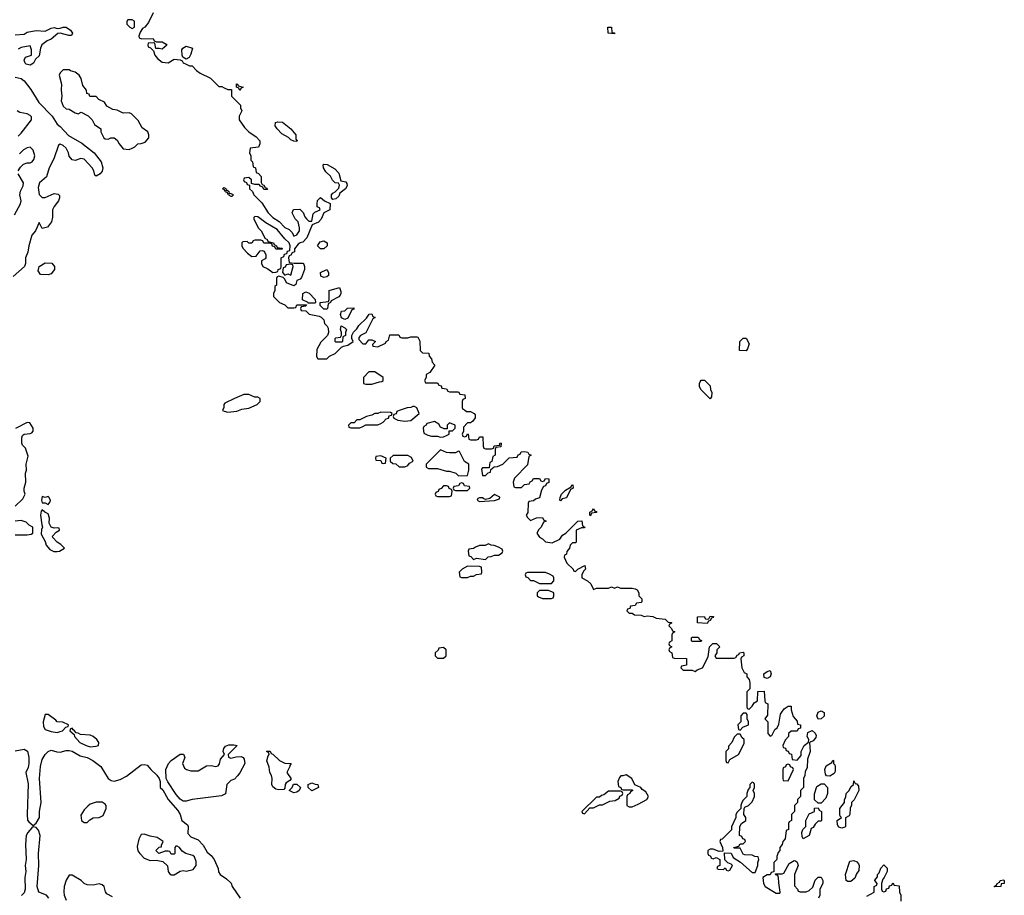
# Model space of a CAD drawing. Header units: inches. Extents: x 2601682 to 2755810, y 449311 to 584050.
# Tile 318 of 505: x 2683819 to 2690394, y 496570 to 502420. Entities that reach past the tile are written whole.
import ezdxf

# ---------------------------------------------------------------- set-up
doc = ezdxf.new("R2010")
doc.units = ezdxf.units.IN
doc.header["$MEASUREMENT"] = 0
for name, color, linetype in [('C6489', 7, 'Continuous'), ('C6499', 7, 'Continuous'), ('C6580', 7, 'Continuous')]:
    doc.layers.add(name, color=color, linetype=linetype)

msp = doc.modelspace()

# ---------------------------------------------------------------- linework, layer by layer
at = {"layer": 'C6489', "color": 2}
for points, elevation in [([(2686114, 500000), (2686114, 499990), (2686130, 499984.7), (2686170, 499986), (2686222.8, 500000)], 6), ([(2686527, 500000), (2686530, 499994), (2686610, 499994), (2686618, 499978), (2686632.7, 499972.7), (2686638, 499958), (2686670, 499954), (2686678, 499938), (2686690, 499934), (2686750, 499934), (2686758, 499918), (2686792.7, 499912.7), (2686794, 499890), (2686778, 499882), (2686774, 499870), (2686774, 499830), (2686778, 499818), (2686790, 499814), (2686802, 499802), (2686830, 499802), (2686854, 499790), (2686859.6, 499779.6), (2686859.6, 499760.4), (2686843.6, 499736.4), (2686830, 499726), (2686810, 499726), (2686782, 499698), (2686782, 499670), (2686774, 499650), (2686778, 499638), (2686790, 499634), (2686802, 499638), (2686810, 499654), (2686814, 499650), (2686818, 499618), (2686830, 499614), (2686870, 499614), (2686882, 499618), (2686890, 499634), (2686912.7, 499632.7), (2686914, 499570), (2686918, 499558), (2686930, 499554), (2686970, 499554), (2686982, 499558), (2686987.3, 499572.7), (2687022, 499578), (2687027.3, 499592.7), (2687034, 499590), (2687032.7, 499567.3), (2686998, 499562), (2686994, 499550), (2686994, 499510), (2686978, 499502), (2686972.7, 499467.3), (2686958, 499462), (2686954, 499426), (2686910, 499426), (2686903.6, 499416.4), (2686910, 499374), (2686930, 499374), (2686947.3, 499392.7), (2686962, 499398), (2686966, 499414), (2686987.3, 499432.7), (2687010, 499434), (2687046, 499450), (2687087.3, 499492.7), (2687142, 499498), (2687147.3, 499512.7), (2687162, 499518), (2687167.3, 499532.7), (2687190, 499534), (2687211.6, 499531.6), (2687218, 499518), (2687234, 499510), (2687218, 499502), (2687210, 499446), (2687123.6, 499356.4), (2687114, 499330), (2687118, 499298), (2687130, 499294), (2687170, 499294), (2687190, 499314), (2687222, 499318), (2687227.3, 499332.7), (2687242, 499338), (2687250, 499354), (2687290, 499354), (2687298, 499338), (2687310, 499334), (2687322, 499338), (2687330, 499354), (2687352.7, 499352.7), (2687351.6, 499328.4), (2687338, 499322), (2687330, 499306), (2687318, 499302), (2687303.6, 499276.4), (2687290, 499226), (2687263.6, 499216.4), (2687250, 499206), (2687218, 499202), (2687214, 499190), (2687212, 499128), (2687202, 499110), (2687210, 499094), (2687230, 499074), (2687270, 499092), (2687310, 499094), (2687318, 499078), (2687334, 499070), (2687318, 499062), (2687302, 499030), (2687285.4, 499014.6), (2687272, 498990), (2687290, 498962), (2687311.3, 498951.3), (2687330, 498932), (2687374.6, 498925.4), (2687426, 498950), (2687443.1, 498976.9), (2687466, 498990), (2687546, 499070), (2687572.7, 499072.7), (2687578, 499038), (2687594, 499030), (2687590, 499026), (2687570, 499026), (2687534, 499010), (2687534, 498930), (2687530, 498926), (2687510, 498926), (2687494, 498910), (2687491.3, 498888.7), (2687472.7, 498867.3), (2687471.6, 498848.4), (2687458, 498842), (2687454, 498830), (2687472, 498790), (2687514, 498750), (2687518, 498738), (2687530, 498734), (2687546, 498750), (2687592.7, 498772.7), (2687598, 498750), (2687584.7, 498735.3), (2687574, 498710), (2687574, 498690), (2687611.1, 498671.1), (2687632, 498650), (2687650, 498614), (2687670, 498622), (2687750, 498622), (2687770, 498631.3), (2687790, 498622), (2687810, 498631.3), (2687830, 498622), (2687910, 498622), (2687930, 498618), (2687942, 498610), (2687954, 498590), (2687954, 498570), (2687974, 498550), (2687974, 498530), (2687970, 498526), (2687938, 498522), (2687930, 498506), (2687898, 498502), (2687892.7, 498487.3), (2687878, 498482), (2687874, 498470), (2687890, 498454), (2687910, 498454), (2687923.6, 498443.6), (2687970, 498442), (2687990, 498432), (2688010, 498438), (2688047.3, 498432.7), (2688070, 498422), (2688130, 498414), (2688150, 498394), (2688172.7, 498392.7), (2688172.7, 498387.3), (2688158, 498382), (2688154, 498370), (2688172.7, 498352.7), (2688178, 498338), (2688194, 498330), (2688178, 498322), (2688174, 498310), (2688174, 498270), (2688158, 498262), (2688154, 498250), (2688158, 498238), (2688174, 498230), (2688158, 498222), (2688154, 498210), (2688158, 498198), (2688174, 498190), (2688178, 498158), (2688190, 498154), (2688272.7, 498152.7), (2688272.7, 498107.3), (2688238, 498102), (2688234, 498090), (2688250, 498074), (2688310, 498074), (2688330, 498064.7), (2688344, 498076), (2688378, 498090), (2688416.4, 498163.6), (2688426, 498230), (2688448, 498252), (2688471.6, 498251.6), (2688494, 498230), (2688474, 498210), (2688474, 498190), (2688462, 498170), (2688470, 498154), (2688590, 498154), (2688602, 498158), (2688610, 498174), (2688622, 498178), (2688626, 498190), (2688650, 498194), (2688654, 498190), (2688654, 498170), (2688638, 498162), (2688634, 498150), (2688642, 498090), (2688658, 498058), (2688674, 498050), (2688674, 498030), (2688691.3, 498011.3), (2688694, 497990), (2688694, 497950), (2688674, 497930), (2688674, 497830), (2688678, 497818), (2688690, 497814), (2688710, 497834), (2688723.1, 497856.9), (2688746, 497870), (2688747.3, 497932.7), (2688790, 497934), (2688794, 497870), (2688798, 497858), (2688814, 497850), (2688812.7, 497772.7), (2688794, 497750), (2688814, 497730), (2688814, 497650), (2688830, 497634), (2688842, 497638), (2688862, 497678), (2688878, 497690), (2688887.3, 497712.7), (2688900.4, 497779.6), (2688907.3, 497792.7), (2688923.1, 497816.9), (2688950, 497834), (2688970, 497834), (2688971.3, 497810), (2688983.6, 497763.6), (2689010, 497734), (2689014, 497714), (2689034, 497710), (2689032.7, 497687.3), (2689018, 497682), (2689010, 497666), (2688970, 497666), (2688954, 497650), (2688954, 497630), (2688930, 497606), (2688914, 497570), (2688918, 497558), (2688932.7, 497552.7), (2688938, 497538), (2688950, 497534), (2688958, 497518), (2688972.7, 497512.7), (2688978, 497478), (2689010, 497474), (2689036.4, 497503.6), (2689038, 497530), (2689058, 497570), (2689087.3, 497592.7), (2689088, 497610), (2689078, 497630), (2689082, 497658), (2689112, 497672), (2689130, 497654), (2689136.9, 497636.9), (2689135.3, 497624.7), (2689116.9, 497603.1), (2689094, 497590), (2689098, 497530), (2689079.6, 497480.4), (2689078, 497422), (2689063.6, 497396.4), (2689062, 497370), (2689054, 497350), (2689054, 497290), (2689034, 497270), (2689034, 497230), (2689014, 497210), (2689014, 497190), (2688994, 497170), (2688994, 497130), (2688974, 497110), (2688974, 497070), (2688958, 497062), (2688954, 497050), (2688954, 497010), (2688938, 497002), (2688931.6, 496948.4), (2688914, 496930), (2688911.6, 496908.4), (2688894, 496890), (2688894, 496870), (2688883.6, 496856.4), (2688874, 496830), (2688874, 496810), (2688854, 496790), (2688854, 496726), (2688838, 496722), (2688830, 496706), (2688810, 496706), (2688782, 496690), (2688786, 496650), (2688798, 496630), (2688870, 496584.7), (2688895.3, 496584.7), (2688898, 496590), (2688887.3, 496652.7), (2688886, 496690), (2688882, 496702), (2688867.3, 496707.3), (2688866, 496714), (2688910, 496714), (2688922, 496718), (2688956.4, 496783.6), (2688990, 496802), (2688999.6, 496799.6), (2689011.6, 496791.6), (2689018, 496770), (2688992, 496710), (2688992.7, 496632.7), (2689014, 496610), (2689018, 496598), (2689030, 496594), (2689070, 496594), (2689090, 496602), (2689115.3, 496624.7), (2689130, 496672), (2689150, 496691.3), (2689171, 496691), (2689182, 496670), (2689182, 496650), (2689162, 496610), (2689162, 496570), (2689154, 496550)], 6), ([(2688403.5, 500000), (2688430, 499974), (2688432, 499950), (2688442, 499930), (2688439.6, 499900.4), (2688430, 499888), (2688368.4, 499948.4), (2688358, 499970), (2688358, 499990), (2688363.6, 500000)], 6), ([(2683789.2, 499170), (2683840.4, 499219.6), (2683855.3, 499250), (2683849.1, 499269.1), (2683849, 499290), (2683861.2, 499330), (2683857.2, 499390), (2683864, 499410), (2683862, 499450), (2683876.5, 499503.5), (2683858, 499558), (2683838, 499578), (2683833.2, 499590), (2683832.5, 499627.5), (2683837.2, 499642.8), (2683849.1, 499650.9), (2683890, 499656), (2683900.4, 499659.6), (2683908.7, 499670), (2683908.7, 499690), (2683887.3, 499727.3), (2683870, 499728), (2683791.6, 499688.4)], 6), ([(2683790, 498978), (2683870, 498978), (2683896.4, 498983.6), (2683906, 498990), (2683906, 499030), (2683883.1, 499043.1), (2683863.1, 499063.1), (2683830, 499074), (2683788.9, 499068.9)], 6), ([(2683790, 497536.3), (2683850, 497546.8), (2683872.1, 497532.1), (2683879.3, 497490), (2683879.3, 497450), (2683875.6, 497424.4), (2683861, 497390), (2683875.6, 497315.6), (2683868.2, 497110), (2683871.9, 497071.9), (2683880.2, 497060.2), (2683910, 497036), (2683930, 497053), (2683951.8, 497090), (2683952, 497130), (2683962, 497190), (2683952, 497350), (2683957, 497430), (2683970, 497478), (2683990, 497511.3), (2684010, 497530.8), (2684030, 497538.8), (2684067.7, 497527.7), (2684090, 497527.3), (2684130, 497538), (2684150, 497537.6), (2684170, 497533.7), (2684222.8, 497502.8), (2684270.8, 497490), (2684307.3, 497470), (2684360.7, 497430), (2684410, 497350.7), (2684430, 497336.3), (2684450, 497333.4), (2684490, 497342.8), (2684533.3, 497366.7), (2684630, 497440.7), (2684650, 497444), (2684670, 497438.8), (2684694, 497410), (2684733.8, 497373.8), (2684750.5, 497350.5), (2684757.3, 497330), (2684758, 497290), (2684774.6, 497274.6), (2684810, 497211), (2684875.6, 497135.6), (2684890.6, 497110), (2684901, 497070), (2684939.9, 497039.9), (2684944, 497030), (2684942, 496982), (2684961, 496961), (2685010, 496941), (2685045.2, 496905.2), (2685070, 496858), (2685097.1, 496837.1), (2685118, 496810), (2685144.7, 496750), (2685147.1, 496727.1), (2685158, 496710), (2685199.8, 496679.8), (2685230.6, 496650.6), (2685238.8, 496630), (2685290.9, 496550.9)], 2), ([(2684012.7, 496550), (2683997.2, 496570), (2683947, 496590), (2683936.3, 496630), (2683946.3, 496770), (2683944.2, 496850), (2683955.1, 496970), (2683945.3, 497005.3), (2683930, 497022), (2683910, 497026.6), (2683899.9, 497020.1), (2683872.4, 496990), (2683862, 496970), (2683858, 496910), (2683862, 496810), (2683856.3, 496770), (2683859.1, 496730), (2683853, 496690), (2683855.8, 496610), (2683850, 496586.6), (2683830.3, 496569.7)], 2), ([(2689475.3, 496564.7), (2689526, 496590), (2689526, 496630), (2689542, 496638), (2689546, 496650), (2689528.4, 496668.4), (2689528.4, 496671.6), (2689547.3, 496692.7), (2689548, 496710), (2689559, 496721), (2689568.4, 496751.6), (2689590, 496774), (2689611.6, 496751.6), (2689612, 496730), (2689592, 496688), (2689582, 496678), (2689574, 496650), (2689574, 496610), (2689578, 496598), (2689590, 496594), (2689602, 496598), (2689607.3, 496612.7), (2689622, 496618), (2689627.3, 496632.7), (2689642, 496638), (2689650, 496654), (2689658, 496638), (2689692.7, 496632.7), (2689694, 496590), (2689702, 496570), (2689702, 496530)], 6), ([(2684438.9, 496558.9), (2684400.9, 496580.9), (2684392.7, 496592.7), (2684382.7, 496630), (2684370, 496640.9), (2684350, 496646.6), (2684310, 496638), (2684270, 496640.9), (2684250, 496649.3), (2684230, 496669.2), (2684170, 496705.2), (2684150, 496704), (2684128.5, 496671.5), (2684117.1, 496630), (2684113.4, 496593.4), (2684116.3, 496570), (2684130, 496538)], 2)]:
    msp.add_lwpolyline(points, dxfattribs=dict(at, elevation=elevation))
for points, elevation in [([(2685316.4, 499916.4), (2685254, 499890), (2685190, 499858), (2685182, 499850), (2685182, 499830), (2685174, 499810), (2685183.6, 499803.6), (2685210, 499798), (2685270, 499804.7), (2685303.1, 499816.9), (2685350, 499824.7), (2685406, 499850), (2685426, 499870), (2685426, 499890), (2685410, 499898), (2685390, 499898), (2685350, 499915.3)], 6), ([(2686456.4, 499836.4), (2686443.6, 499836.4), (2686430, 499828), (2686407.3, 499827.3), (2686354, 499810), (2686338, 499802), (2686332.7, 499787.3), (2686318, 499782), (2686314, 499770), (2686318, 499758), (2686344.7, 499744.7), (2686390, 499738), (2686430, 499742), (2686486, 499790), (2686470, 499826)], 6), ([(2686230, 499798), (2686210, 499788), (2686190, 499788), (2686170, 499778), (2686134, 499770), (2686090, 499746), (2686070, 499746), (2686052.7, 499727.3), (2686030, 499726), (2686014, 499710), (2686018, 499698), (2686030, 499694), (2686090, 499694), (2686110, 499702), (2686130, 499714), (2686210, 499714), (2686230, 499722), (2686246, 499730), (2686267.3, 499752.7), (2686282, 499758), (2686287.3, 499772.7), (2686302, 499778), (2686306, 499790), (2686295.3, 499795.3)], 6), ([(2686590, 499735.3), (2686538, 499722), (2686534, 499710), (2686518, 499702), (2686514, 499690), (2686518, 499658), (2686543.6, 499643.6), (2686570, 499638), (2686610, 499638), (2686630, 499631.3), (2686650, 499632), (2686670, 499642), (2686686, 499650), (2686686, 499674), (2686710, 499674), (2686726, 499690), (2686726, 499710), (2686690, 499726), (2686674, 499710), (2686674, 499686), (2686652.7, 499687.3), (2686630, 499698), (2686617.2, 499717.2)], 6), ([(2686230, 499506), (2686198, 499502), (2686194, 499490), (2686198, 499478), (2686230, 499474), (2686238, 499458), (2686250, 499454), (2686262, 499458), (2686266, 499490)], 6), ([(2686410, 499508), (2686312.7, 499507.3), (2686294, 499490), (2686294, 499470), (2686310, 499454), (2686331.6, 499451.6), (2686352.7, 499432.7), (2686390, 499432), (2686410, 499442), (2686423.1, 499456.9), (2686446, 499470), (2686434.6, 499494.6)], 6), ([(2686630, 499546), (2686534, 499450), (2686534, 499430), (2686550, 499422), (2686610, 499422), (2686670, 499404.7), (2686690, 499404.7), (2686730.9, 499390.9), (2686750, 499372), (2686810, 499374), (2686819, 499410), (2686818, 499450), (2686789.2, 499469.2), (2686755.3, 499535.3), (2686750, 499538), (2686730, 499526), (2686690, 499526), (2686668.4, 499528.4)], 6), ([(2686670, 499306), (2686650, 499306), (2686632.7, 499287.3), (2686618, 499282), (2686612.7, 499267.3), (2686598, 499262), (2686594, 499250), (2686598, 499238), (2686610, 499234), (2686690, 499234), (2686702, 499238), (2686706, 499270), (2686702, 499282), (2686687.3, 499287.3), (2686682, 499302)], 6), ([(2686770, 499326), (2686758, 499322), (2686750, 499306), (2686718, 499302), (2686714, 499290), (2686718, 499278), (2686730, 499274), (2686810, 499274), (2686826, 499290), (2686822, 499302), (2686790, 499306), (2686782, 499322)], 6), ([(2687430, 499206), (2687426, 499210), (2687427.3, 499227.3), (2687438, 499250), (2687463.1, 499276.9), (2687502, 499298), (2687506, 499310), (2687512.7, 499312.7), (2687514, 499290), (2687498, 499282), (2687470, 499226), (2687442, 499218)], 6), ([(2683970, 499235.3), (2683964, 499210), (2683970, 499192), (2683990, 499192), (2684010, 499182), (2684022, 499198), (2684024, 499210), (2684014, 499230), (2684010, 499234), (2683990, 499228)], 6), ([(2686990, 499248), (2686959.6, 499220.4), (2686930, 499215.3), (2686918, 499218), (2686910, 499226), (2686890, 499226), (2686878, 499222), (2686874, 499210), (2686890, 499202), (2686990, 499206.8), (2687022, 499218), (2687026, 499230)], 6), ([(2683970, 499146), (2683963.6, 499136.4), (2683958.8, 499110), (2683966, 499046), (2683972, 499030), (2683965.4, 499014.6), (2683963.6, 498983.6), (2683990, 498934), (2683996, 498910), (2684019.8, 498879.8), (2684046.4, 498866.4), (2684070, 498866.8), (2684086, 498870), (2684118, 498890), (2684094.6, 498914.6), (2684068.9, 498928.9), (2684040.4, 498960.4), (2684038, 498970), (2684063.1, 498996.9), (2684086, 499010), (2684082, 499022), (2684070, 499026), (2684050, 499022), (2684028.7, 499030), (2684016.5, 499056.5), (2684018, 499090), (2684010, 499118), (2683986, 499130)], 6), ([(2687630, 499106), (2687626, 499110), (2687626, 499130), (2687642, 499138), (2687650, 499154), (2687658, 499138), (2687670, 499134), (2687671.6, 499128.4), (2687638, 499122)], 6), ([(2686950, 498918), (2686927.3, 498907.3), (2686890, 498906), (2686863.6, 498896.4), (2686850, 498886), (2686818, 498882), (2686814, 498870), (2686818, 498838), (2686832.7, 498832.7), (2686850, 498814), (2686870, 498822), (2686930, 498814), (2686948.4, 498831.6), (2686967.3, 498832.7), (2686990, 498842), (2687016.4, 498843.6), (2687042, 498858), (2687046, 498870), (2687042, 498882), (2687016.4, 498896.4), (2686987.3, 498907.3), (2686968.4, 498908.4)], 6), ([(2686810, 498768), (2686774, 498750), (2686754, 498730), (2686758, 498698), (2686770, 498694), (2686810, 498694), (2686830, 498702), (2686850, 498702), (2686870, 498714), (2686902, 498718), (2686906, 498730), (2686902, 498762), (2686890, 498766)], 6), ([(2687330, 498726), (2687210, 498726), (2687198, 498722), (2687194, 498710), (2687198, 498698), (2687212.7, 498692.7), (2687230, 498674), (2687250, 498674), (2687290, 498654), (2687370, 498654), (2687386, 498670), (2687386, 498690), (2687382, 498702), (2687356.4, 498716.4)], 6), ([(2687350, 498606), (2687290, 498606), (2687274, 498590), (2687274, 498570), (2687283.6, 498563.6), (2687310, 498554), (2687370, 498554), (2687382, 498558), (2687386, 498570), (2687386, 498590), (2687376.4, 498596.4)], 6), ([(2688410, 498386), (2688346, 498390), (2688346, 498430), (2688390, 498432), (2688398, 498418), (2688410, 498414), (2688422, 498418), (2688430, 498434), (2688452.7, 498432.7), (2688450, 498426), (2688438, 498422), (2688430, 498406), (2688418, 498402)], 6), ([(2688310, 498266), (2688306, 498270), (2688306, 498290), (2688310, 498294), (2688350, 498294), (2688358, 498278), (2688372.7, 498272.7), (2688370, 498266)], 6), ([(2686650, 498226), (2686618, 498222), (2686612.7, 498207.3), (2686594, 498190), (2686594, 498170), (2686610, 498154), (2686650, 498154), (2686666, 498170), (2686666, 498210)], 6), ([(2688810, 498018), (2688790, 498026), (2688789.3, 498050.7), (2688810, 498064.7), (2688831.3, 498071.3), (2688838, 498050), (2688830, 498028.7)], 6), ([(2688670, 497786), (2688650, 497786), (2688634, 497770), (2688634, 497730), (2688614, 497710), (2688618, 497678), (2688630, 497674), (2688647.3, 497692.7), (2688686, 497710), (2688686, 497730), (2688678, 497750), (2688678, 497778)], 6), ([(2689150, 497746), (2689142, 497770), (2689150, 497794), (2689170, 497802), (2689191.3, 497791.3), (2689190, 497766), (2689170, 497748)], 6), ([(2684010, 497778), (2683990, 497778), (2683974.8, 497730), (2683978, 497698), (2683990, 497678), (2684030, 497664.7), (2684070, 497658), (2684090, 497664.7), (2684106, 497670), (2684127.3, 497692.7), (2684142, 497698), (2684146, 497710), (2684107.3, 497727.3), (2684070, 497728), (2684060.4, 497740.4)], 6), ([(2684170, 497686), (2684158, 497682), (2684154, 497670), (2684183.6, 497643.6), (2684186, 497630), (2684221, 497590), (2684262, 497570), (2684290, 497562.8), (2684330, 497566), (2684346, 497570), (2684348, 497590), (2684334, 497610), (2684308.7, 497630), (2684290, 497639.3), (2684224.7, 497644.7), (2684210, 497654), (2684196.4, 497656.4), (2684186, 497670), (2684175.3, 497675.3)], 6), ([(2688630, 497646), (2688610, 497646), (2688590, 497626), (2688574, 497590), (2688552.7, 497567.3), (2688551.6, 497548.4), (2688534, 497530), (2688534, 497470), (2688538, 497458), (2688550, 497454), (2688562, 497478), (2688618, 497510), (2688656.4, 497583.6), (2688658, 497610), (2688643.1, 497623.1)], 6), ([(2685230, 497486), (2685264.1, 497495.9), (2685297.5, 497497.5), (2685310.6, 497490.6), (2685319.1, 497479.1), (2685322.8, 497450), (2685290, 497389), (2685272.8, 497367.2), (2685253, 497347), (2685230, 497336), (2685202, 497310), (2685192.7, 497247.3), (2685166.2, 497233.8), (2684970, 497209.5), (2684930, 497199.3), (2684910, 497199.3), (2684890, 497212.3), (2684863.3, 497243.3), (2684807.7, 497327.7), (2684797, 497350), (2684794, 497410), (2684813.2, 497450), (2684829.6, 497470.4), (2684890, 497512), (2684914, 497514), (2684922, 497490), (2684906, 497450), (2684919.6, 497419.6), (2684934, 497410), (2684962, 497402), (2685010, 497400.7), (2685065.6, 497434.4), (2685097.1, 497437.1), (2685130, 497431), (2685144, 497436), (2685152.5, 497447.5), (2685160.2, 497479.8), (2685186, 497510), (2685178, 497530), (2685182, 497550), (2685193.6, 497566.4), (2685215.3, 497575.3), (2685250, 497576), (2685272, 497570), (2685212, 497510), (2685212.7, 497492.7)], 2), ([(2685550, 497274), (2685530, 497279), (2685510, 497295.3), (2685503.7, 497310), (2685505.2, 497350), (2685501.2, 497370), (2685489.6, 497389.6), (2685485.2, 497425.2), (2685469.3, 497469.3), (2685478, 497502), (2685486, 497510), (2685482, 497522), (2685468, 497530), (2685470, 497534), (2685492.7, 497532.7), (2685498, 497518), (2685510, 497514), (2685554, 497470), (2685590, 497452), (2685632, 497450), (2685622, 497438), (2685622, 497430), (2685602, 497390), (2685631.6, 497348.4), (2685623.6, 497336.4), (2685599.6, 497320.4), (2685592, 497310), (2685590, 497286), (2685582, 497278)], 2), ([(2689230, 497366), (2689207.3, 497367.3), (2689200.4, 497380.4), (2689195.3, 497410), (2689204, 497436), (2689242, 497458), (2689250, 497474), (2689254, 497470), (2689254, 497450), (2689262, 497442), (2689264.7, 497430), (2689263.6, 497396.4), (2689256.9, 497383.1)], 6), ([(2688950, 497446), (2688938, 497442), (2688932.7, 497427.3), (2688918, 497422), (2688914, 497410), (2688914, 497350), (2688918, 497338), (2688950, 497334), (2688986, 497410), (2688982, 497422), (2688967.3, 497427.3), (2688962, 497442)], 6), ([(2687870, 497375.3), (2687847.3, 497367.3), (2687832.7, 497367.3), (2687823.6, 497356.4), (2687814, 497330), (2687818, 497298), (2687834, 497290), (2687838, 497278), (2687850, 497274), (2687910, 497274), (2687914, 497270), (2687898, 497262), (2687894, 497250), (2687878, 497242), (2687874, 497230), (2687874, 497170), (2687890, 497162), (2687910, 497162), (2687950, 497178), (2688006, 497210), (2688018, 497230), (2688000.4, 497260.4), (2687976.4, 497276.4), (2687966, 497290), (2687927.3, 497307.3), (2687906, 497350)], 6), ([(2688710, 497326), (2688694, 497310), (2688694, 497290), (2688683.6, 497276.4), (2688674, 497250), (2688674, 497230), (2688650, 497206), (2688642, 497190), (2688634, 497170), (2688634, 497150), (2688610, 497126), (2688602, 497110), (2688602, 497090), (2688572.7, 497027.3), (2688571.6, 497008.4), (2688510, 496946), (2688498, 496942), (2688494, 496930), (2688512, 496890), (2688514, 496866), (2688490, 496862), (2688450, 496878), (2688430, 496878), (2688414, 496870), (2688414, 496850), (2688418, 496838), (2688430, 496834), (2688438, 496818), (2688450, 496814), (2688470, 496822), (2688494, 496810), (2688494, 496770), (2688478, 496762), (2688474, 496750), (2688483.6, 496743.6), (2688518, 496742), (2688530, 496754), (2688538, 496738), (2688550, 496734), (2688562, 496738), (2688578, 496770), (2688570, 496778), (2688547.3, 496787.3), (2688527.3, 496807.3), (2688526, 496854), (2688570, 496852), (2688582.8, 496822.8), (2688631.3, 496791.3), (2688710, 496722), (2688730, 496722), (2688748.7, 496770), (2688748, 496790), (2688755.3, 496810), (2688750, 496826), (2688728.4, 496828.4), (2688710, 496838), (2688660.4, 496840.4), (2688650, 496846), (2688630, 496886), (2688590, 496886), (2688588, 496890), (2688622, 496898), (2688630, 496914), (2688650, 496914), (2688666, 496930), (2688662, 496942), (2688647.3, 496947.3), (2688642, 496962), (2688626, 496970), (2688628, 497030), (2688638, 497050), (2688668, 497070), (2688668, 497090), (2688655.3, 497110), (2688658, 497150), (2688662, 497158), (2688686, 497170), (2688710, 497194), (2688726, 497230), (2688726, 497250), (2688718, 497270), (2688726, 497290), (2688726, 497310), (2688722, 497322)], 6), ([(2689310, 497018), (2689290, 497026), (2689280.4, 497040.4), (2689278, 497070), (2689306, 497090), (2689298, 497098), (2689295.3, 497110), (2689295.3, 497150), (2689326, 497190), (2689326, 497210), (2689335.3, 497224.7), (2689338, 497250), (2689358, 497270), (2689370, 497294), (2689386, 497310), (2689390, 497334), (2689398, 497318), (2689410, 497314), (2689419.6, 497299.6), (2689422, 497270), (2689391.6, 497208.4), (2689374, 497190), (2689374, 497170), (2689364.7, 497155.3), (2689362, 497110), (2689358, 497102), (2689332.7, 497087.3), (2689334, 497030), (2689330, 497026)], 6), ([(2685650, 497255.3), (2685618, 497270), (2685638, 497290), (2685648, 497312), (2685670, 497312), (2685694, 497290), (2685684.7, 497270), (2685670, 497259)], 2), ([(2685770, 497268.7), (2685746, 497290), (2685746, 497310), (2685770, 497322), (2685792.7, 497312.7), (2685811.1, 497311.1), (2685814, 497290)], 2), ([(2687830, 497266), (2687750, 497266), (2687719.6, 497240.4), (2687703.6, 497236.4), (2687690, 497226), (2687670, 497226), (2687574, 497130), (2687578, 497118), (2687590, 497114), (2687626, 497154), (2687650, 497154), (2687690, 497174), (2687710, 497174), (2687760.4, 497199.6), (2687796.4, 497203.6), (2687822, 497218), (2687827.3, 497232.7), (2687842, 497238), (2687846, 497250), (2687842, 497262)], 6), ([(2689150, 497186), (2689127.3, 497207.3), (2689127.3, 497247.3), (2689142, 497298), (2689170, 497314), (2689190, 497314), (2689214, 497290), (2689214, 497250), (2689202, 497218), (2689170, 497186)], 6), ([(2684370, 497192.7), (2684330, 497192.7), (2684290, 497179), (2684273.7, 497166.3), (2684250, 497142), (2684226.4, 497106.4), (2684231.3, 497070), (2684250, 497056), (2684270, 497056), (2684286.6, 497073.4), (2684310, 497086.8), (2684350, 497090.7), (2684375.9, 497104.1), (2684396, 497150), (2684397.2, 497170), (2684390, 497179)], 2), ([(2689050, 496948), (2689043.1, 496963.1), (2689042, 496990), (2689048, 497010), (2689068, 497030), (2689068, 497070), (2689090, 497114), (2689126, 497130), (2689127.3, 497152.7), (2689150, 497154), (2689158, 497138), (2689174, 497130), (2689174, 497070), (2689170, 497066), (2689150, 497066), (2689130, 497046), (2689116.9, 497023.1), (2689104.7, 497015.3), (2689091, 496969)], 6), ([(2684650, 496979), (2684630, 496975.3), (2684615.3, 496944.7), (2684604, 496896), (2684608, 496868), (2684621, 496850), (2684650, 496818), (2684690, 496802), (2684730, 496804.7), (2684775.3, 496795.3), (2684806, 496766), (2684811, 496730), (2684824.7, 496710), (2684830, 496706), (2684850, 496706.8), (2684890, 496731.3), (2684910, 496734.8), (2684930.7, 496730.7), (2684977.2, 496742.8), (2684998, 496770), (2684997, 496797), (2684986, 496826), (2684975.1, 496835.1), (2684929.3, 496849.3), (2684904, 496864), (2684886, 496890), (2684870, 496898), (2684862, 496898), (2684854, 496890), (2684854, 496850), (2684850, 496846), (2684830, 496846), (2684822, 496862), (2684810, 496866), (2684790, 496866), (2684748.4, 496848.4), (2684728.7, 496870), (2684750, 496892), (2684766, 496894), (2684766, 496906), (2684778, 496930), (2684736.4, 496956.4), (2684690, 496965.2)], 2), ([(2689350, 496662), (2689338, 496670), (2689334, 496710), (2689362, 496798), (2689390, 496802), (2689410, 496794), (2689419.8, 496779.8), (2689424.7, 496770), (2689423.6, 496736.4), (2689406.4, 496713.6), (2689395.3, 496684.7), (2689370, 496662)], 6)]:
    msp.add_lwpolyline(points, close=True, dxfattribs=dict(at, elevation=elevation))
at = {"layer": 'C6499', "color": 2, "elevation": 6}
msp.add_lwpolyline([(2690330, 496626), (2690326, 496630), (2690342, 496638), (2690346, 496650), (2690362, 496658), (2690366, 496670), (2690390, 496674), (2690394, 496670), (2690392, 496650), (2690374, 496646), (2690370, 496628)], close=True, dxfattribs=at)
at = {"layer": 'C6580', "color": 2}
for points, elevation in [([(2684710, 502466), (2684679.8, 502400.2), (2684654, 502370), (2684639.6, 502360.4), (2684623.6, 502336.4), (2684614, 502310), (2684618, 502298), (2684632.7, 502292.7), (2684710, 502294), (2684718, 502278), (2684732.7, 502272.7), (2684770, 502271.3), (2684796.9, 502256.9), (2684802, 502250), (2684770, 502222), (2684750, 502228), (2684727.3, 502227.3), (2684722, 502262), (2684710, 502266), (2684678, 502262), (2684674, 502250), (2684678, 502238), (2684692.7, 502232.7), (2684712.7, 502212.7), (2684722, 502182), (2684739.8, 502159.8), (2684770, 502136), (2684810, 502131), (2684850, 502157.1), (2684891.1, 502151.1), (2684904, 502144), (2684910, 502132), (2684930, 502122), (2684952.7, 502112.7), (2684970, 502112), (2684999.6, 502079.6), (2685023.6, 502063.6), (2685094, 502030), (2685150, 501974), (2685170, 501974), (2685183.6, 501963.6), (2685210, 501954), (2685232.7, 501952.7), (2685234, 501910), (2685294, 501850), (2685294, 501830), (2685302, 501810), (2685283.6, 501776.4), (2685284.7, 501750), (2685319.8, 501699.8), (2685350, 501671.3), (2685398, 501638), (2685422, 501610), (2685422, 501590), (2685412.7, 501567.3), (2685358, 501562), (2685354, 501530), (2685362, 501510), (2685362, 501482), (2685374, 501470), (2685378, 501438), (2685394, 501430), (2685398, 501398), (2685412.7, 501392.7), (2685431.6, 501371.6), (2685432.7, 501332.7), (2685438, 501318), (2685450, 501314), (2685458, 501298), (2685470, 501294), (2685474, 501286), (2685450, 501286), (2685442, 501302), (2685427.3, 501307.3), (2685418, 501318), (2685390, 501318), (2685366, 501326), (2685366, 501350), (2685350, 501366), (2685318, 501362), (2685314, 501350), (2685318, 501338), (2685332.7, 501332.7), (2685338, 501318), (2685354, 501314), (2685354, 501290), (2685372.7, 501272.7), (2685382, 501250), (2685436.9, 501196.9), (2685478, 501130), (2685510, 501098), (2685551.1, 501071.1), (2685590, 501032), (2685618, 501018), (2685638.8, 500998.8), (2685650, 500974), (2685670, 500982), (2685688, 501010), (2685688, 501030), (2685678, 501070), (2685658, 501090), (2685638, 501130), (2685647.3, 501152.7), (2685690, 501154), (2685712.7, 501132.7), (2685723.6, 501103.6), (2685734, 501090), (2685750, 501074), (2685770, 501074), (2685778, 501122), (2685790, 501134), (2685826, 501150), (2685822, 501162), (2685806, 501170), (2685806, 501190), (2685808, 501212), (2685827.3, 501232.7), (2685854, 501210), (2685891.3, 501191.3), (2685891, 501150), (2685851, 501129), (2685833.2, 501086.8), (2685813.7, 501066.3), (2685771.3, 501048.7), (2685737.5, 500962.5), (2685710, 500934), (2685691.1, 500928.9), (2685679.6, 500920.4), (2685654, 500890), (2685654, 500870), (2685638, 500862), (2685630, 500846), (2685618, 500842), (2685614, 500830), (2685618, 500798), (2685652.7, 500792.7), (2685710, 500794), (2685714, 500790), (2685722, 500770), (2685722, 500750), (2685702, 500698), (2685692.7, 500687.3), (2685670, 500678), (2685662, 500650), (2685650, 500642), (2685601.2, 500661.2), (2685590, 500686), (2685578, 500698), (2685550, 500706), (2685538, 500702), (2685534, 500690), (2685534, 500646), (2685523.6, 500636.4), (2685522, 500610), (2685514, 500590), (2685514, 500570), (2685554, 500530), (2685590, 500514), (2685610, 500494), (2685650, 500494), (2685662, 500498), (2685670, 500514), (2685734, 500514), (2685730, 500506), (2685698, 500502), (2685694, 500490), (2685698, 500478), (2685730, 500474), (2685752, 500452), (2685819.6, 500439.6), (2685832.7, 500432.7), (2685850, 500414), (2685854, 500390), (2685872.7, 500372.7), (2685879.6, 500359.6), (2685882, 500330), (2685874, 500310), (2685830, 500266), (2685803.6, 500216.4), (2685802, 500170), (2685810, 500154), (2685870, 500154), (2685888.4, 500171.6), (2685926, 500190), (2685967.3, 500232.7), (2685980.4, 500239.6), (2686010, 500244.7), (2686046, 500270), (2686038, 500290), (2686038, 500310), (2686048.4, 500331.6), (2686070, 500354), (2686083.1, 500376.9), (2686134.6, 500425.4), (2686152.7, 500452.7), (2686170, 500454), (2686178, 500438), (2686192, 500430), (2686178, 500422), (2686131.3, 500328.7), (2686094, 500310), (2686083.6, 500296.4), (2686083.6, 500283.6), (2686110, 500254), (2686130, 500254), (2686150, 500282), (2686170, 500282), (2686194, 500270), (2686174, 500250), (2686178, 500238), (2686210, 500234), (2686262, 500258), (2686266, 500270), (2686282, 500278), (2686290, 500314), (2686350, 500314), (2686358, 500298), (2686370, 500294), (2686410, 500294), (2686430, 500302), (2686470, 500302), (2686478, 500298), (2686491.1, 500271.1), (2686494, 500210), (2686510, 500194), (2686551.3, 500191.3), (2686552.7, 500172.7), (2686570, 500154), (2686572.7, 500132.7), (2686591.1, 500111.1), (2686556.9, 500063.1), (2686534, 500050), (2686534, 500030), (2686522, 500010), (2686527, 500000)], 6), ([(2683790, 502318), (2683850, 502324), (2683870, 502337.3), (2683930, 502346.8), (2683990, 502342.8), (2684030, 502364), (2684050, 502366.8), (2684070, 502361), (2684090, 502362.8), (2684110, 502370.8), (2684130, 502371), (2684158.8, 502350), (2684170.8, 502330), (2684164.7, 502315.3), (2684146.4, 502313.6), (2684090, 502329.5), (2684073.2, 502326.8), (2684030, 502289.4), (2684001.6, 502278.4), (2683967.7, 502252.3), (2683958, 502230), (2683950, 502178), (2683924.7, 502155.3), (2683912, 502130), (2683890, 502115.3), (2683863.2, 502123.2), (2683855.3, 502130), (2683848, 502150), (2683858, 502170), (2683897.2, 502182.8), (2683898.6, 502218.6), (2683890, 502246), (2683830, 502234), (2683810, 502222)], 2), ([(2683790, 502036), (2683830, 502026), (2683850, 502012), (2683894.4, 501954.4), (2683947.6, 501867.6), (2684034.9, 501774.9), (2684070, 501722.8), (2684090, 501707.3), (2684146.1, 501646.1), (2684234.4, 501594.4), (2684317.3, 501530), (2684362.8, 501470), (2684374, 501430), (2684370, 501408.7), (2684356, 501390), (2684330, 501375.3), (2684320.2, 501380.2), (2684314, 501410), (2684304, 501430), (2684250, 501488.7), (2684227.1, 501492.9), (2684190, 501479), (2684170, 501484), (2684150, 501508), (2684145.2, 501530), (2684130, 501562), (2684110, 501579), (2684090, 501588.7), (2684078, 501582), (2684047.3, 501490), (2684014.9, 501430), (2683998.8, 501370), (2683951, 501330), (2683941.4, 501298.6), (2683950, 501252), (2683970, 501231.3), (2683990, 501231), (2684050, 501258.8), (2684075.3, 501255.3), (2684084.7, 501244.7), (2684086, 501230), (2684079.1, 501210), (2684048.5, 501171.5), (2684038, 501150), (2684038.5, 501101.5), (2684030.6, 501069.4), (2684005.4, 501034.6), (2683970, 501026), (2683950, 501066), (2683924.7, 501010), (2683900.5, 500979.5), (2683879.3, 500910), (2683872.8, 500867.2), (2683858.8, 500830), (2683858.8, 500790), (2683851, 500770), (2683775.2, 500704.8)], 2), ([(2683810, 501642.8), (2683830, 501661), (2683897.2, 501750), (2683899, 501770), (2683890, 501779), (2683868, 501790), (2683820.7, 501800.7), (2683802, 501810)], 2), ([(2683809.3, 501410.7), (2683825.2, 501434.8), (2683845.6, 501454.4), (2683870, 501462.8), (2683890, 501462.8), (2683902, 501470), (2683914.5, 501485.5), (2683921.2, 501510), (2683910, 501548), (2683890, 501568.7), (2683870, 501564), (2683844.7, 501550), (2683816.9, 501523.1)], 2), ([(2683784.8, 501115.2), (2683825.2, 501190), (2683829.3, 501210), (2683820.9, 501250), (2683825.4, 501274.6), (2683842.7, 501310), (2683845.2, 501330), (2683809.3, 501390)], 2), ([(2686222.8, 500000), (2686236.4, 500003.6), (2686246, 500010), (2686246, 500030), (2686190, 500068), (2686150, 500068), (2686114, 500030), (2686114, 500000)], 6), ([(2688363.6, 500000), (2688370, 500011.3), (2688391.6, 500011.6), (2688403.5, 500000)], 6)]:
    msp.add_lwpolyline(points, dxfattribs=dict(at, elevation=elevation))
for points, elevation in [([(2684570, 502418), (2684542, 502418), (2684534, 502410), (2684534, 502390), (2684554, 502370), (2684570, 502362), (2684586, 502370), (2684586, 502410)], 6), ([(2687790, 502326), (2687748, 502330), (2687746, 502370), (2687771.1, 502371.1), (2687774, 502334), (2687790, 502332)], 6), ([(2684930, 502155.3), (2684908.9, 502168.9), (2684903.6, 502183.6), (2684901.6, 502218.4), (2684909.4, 502230.6), (2684930, 502242), (2684972, 502230), (2684962, 502190), (2684950, 502168)], 6), ([(2684150, 502086), (2684110, 502086), (2684090, 502066), (2684082, 502050), (2684098, 501990), (2684096, 501950), (2684101, 501910), (2684096.9, 501876.9), (2684110, 501842), (2684130, 501824.7), (2684150, 501822), (2684190, 501798), (2684210, 501792), (2684230, 501802), (2684276.9, 501776.9), (2684302, 501750), (2684319.6, 501719.6), (2684362, 501690), (2684362, 501670), (2684382, 501630), (2684390, 501624.7), (2684410, 501622), (2684428.7, 501631.3), (2684450, 501631), (2684470, 501616), (2684482.8, 501590), (2684510, 501558), (2684550, 501552), (2684570, 501562), (2684588.4, 501571.6), (2684608.4, 501591.6), (2684630, 501592), (2684658, 501602), (2684682, 501630), (2684682, 501650), (2684674, 501670), (2684636.4, 501696.4), (2684610, 501746), (2684566, 501790), (2684550, 501798), (2684510, 501795.3), (2684470, 501815.3), (2684440.4, 501820.4), (2684402, 501842), (2684386, 501870), (2684347.3, 501887.3), (2684330, 501906), (2684287.3, 501907.3), (2684282, 501922), (2684267.3, 501927.3), (2684266, 501950), (2684240.4, 501980.4), (2684230, 502026), (2684215.3, 502050), (2684190, 502068.7), (2684158, 502078)], 6), ([(2685290, 501946), (2685282, 501962), (2685266, 501970), (2685268, 501992), (2685274, 501990), (2685278, 501978), (2685311.3, 501970), (2685298, 501962)], 6), ([(2685670, 501606), (2685650, 501608), (2685630, 501618), (2685613.6, 501633.6), (2685570, 501658), (2685538, 501690), (2685526, 501710), (2685527.3, 501732.7), (2685542, 501738), (2685574.4, 501734.4), (2685630.8, 501690.8), (2685662, 501650), (2685662, 501622), (2685671.6, 501611.6)], 6), ([(2685910, 501218), (2685902, 501230), (2685902, 501250), (2685910, 501262), (2685926, 501270), (2685950, 501294), (2685955.3, 501315.3), (2685947.3, 501327.3), (2685926, 501330), (2685908, 501348), (2685894.6, 501374.6), (2685863.1, 501403.1), (2685848, 501430), (2685846, 501450), (2685850, 501454), (2685871.6, 501451.6), (2685923.6, 501423.6), (2685950, 501394), (2685963.6, 501343.6), (2685996, 501336), (2686004.7, 501324.7), (2686006, 501310), (2685994.8, 501290), (2685958, 501262), (2685950, 501242), (2685930, 501224)], 6), ([(2685183.6, 501296.4), (2685174, 501290), (2685184.7, 501284.7), (2685190, 501274), (2685198, 501278), (2685194, 501270), (2685204.7, 501264.7), (2685210, 501254), (2685218, 501258), (2685214, 501250), (2685230, 501242), (2685238, 501242), (2685246, 501250), (2685220.4, 501260.4), (2685218, 501270), (2685200.4, 501280.4), (2685198, 501290), (2685190, 501295.3)], 6), ([(2685390, 501106), (2685382, 501098), (2685382, 501090), (2685412, 501030), (2685432, 501010), (2685458, 500958), (2685470, 500954), (2685478, 500938), (2685514, 500930), (2685518, 500918), (2685534, 500910), (2685538, 500898), (2685570, 500894), (2685574, 500890), (2685570, 500886), (2685530, 500886), (2685522, 500902), (2685507.3, 500907.3), (2685502, 500922), (2685490, 500926), (2685450, 500926), (2685442, 500942), (2685430, 500946), (2685390, 500946), (2685378, 500942), (2685370, 500926), (2685350, 500926), (2685338, 500938), (2685310, 500935.3), (2685302, 500930), (2685302, 500910), (2685310, 500894), (2685339.6, 500859.6), (2685370, 500838), (2685399, 500841), (2685424, 500876), (2685438, 500878), (2685452.7, 500872.7), (2685462, 500850), (2685462, 500830), (2685458, 500822), (2685434, 500810), (2685434, 500790), (2685442, 500770), (2685475.3, 500755.3), (2685510, 500732), (2685530, 500734), (2685542, 500738), (2685546, 500750), (2685562, 500758), (2685566, 500770), (2685566, 500830), (2685582, 500838), (2685587.3, 500852.7), (2685602, 500858), (2685607.3, 500872.7), (2685622, 500878), (2685626, 500910), (2685618, 500930), (2685590, 500955.3), (2685538.6, 501018.6), (2685462.7, 501062.7), (2685410, 501102)], 6), ([(2685850, 500888), (2685828.4, 500888.4), (2685808, 500910), (2685824.7, 500935.3), (2685850, 500942), (2685872, 500930), (2685872, 500910)], 6), ([(2684010, 500715.3), (2683958, 500718), (2683943.1, 500743.1), (2683948.7, 500770), (2683990, 500794.8), (2684032.7, 500792.7), (2684051.3, 500771.3), (2684051.1, 500751.1), (2684030, 500722)], 2), ([(2685630, 500786), (2685598, 500782), (2685592.7, 500767.3), (2685578, 500762), (2685574, 500730), (2685590, 500714), (2685610, 500722), (2685630, 500714), (2685646, 500770), (2685642, 500782)], 6), ([(2685850, 500698), (2685830, 500706), (2685828.7, 500731.3), (2685870.9, 500750.9), (2685882, 500730), (2685882, 500710), (2685870, 500702)], 6), ([(2685850, 500486), (2685826, 500510), (2685826, 500530), (2685882, 500538), (2685886, 500550), (2685886, 500610), (2685954, 500630), (2685963.6, 500603.6), (2685964.7, 500590), (2685959.8, 500580.2), (2685951.3, 500568.7), (2685898, 500542), (2685894, 500530), (2685878, 500522), (2685874, 500490), (2685870, 500486)], 6), ([(2685746, 500526), (2685746, 500530), (2685707.3, 500547.3), (2685709, 500591), (2685730, 500602), (2685752.7, 500592.7), (2685791.6, 500551.6), (2685794, 500530), (2685790, 500526)], 6), ([(2685990, 500418), (2685967.3, 500427.3), (2685962, 500450), (2685968.4, 500471.6), (2685990, 500474), (2686008.4, 500491.6), (2686050, 500494), (2686050, 500486), (2686038, 500482), (2686010, 500426)], 6), ([(2685930, 500266), (2685926, 500270), (2685926, 500290), (2685930, 500294), (2685962, 500298), (2685967.3, 500312.7), (2685968, 500330), (2685962, 500350), (2685966, 500374), (2685990, 500362), (2686002, 500350), (2685994, 500330), (2685994, 500310), (2685978, 500302), (2685974, 500270), (2685970, 500266)], 6), ([(2688670, 500208), (2688626, 500210), (2688628.7, 500270), (2688650, 500292), (2688670, 500292), (2688690, 500254), (2688679.6, 500220.4)], 6)]:
    msp.add_lwpolyline(points, close=True, dxfattribs=dict(at, elevation=elevation))

doc.saveas('drawing.dxf')
